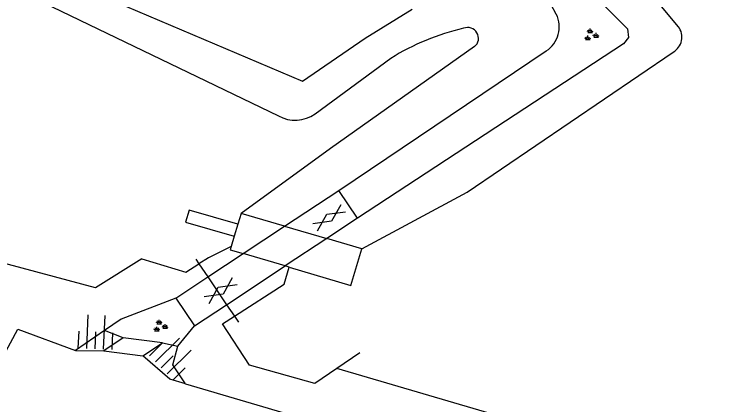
# Model space of a CAD drawing. Extents: x 135999 to 138000, y 396000 to 398501.
# Drawn here: x 136224.46 to 136266.35, y 396264.88 to 396287.99 of the extents above; entities that cross this region are included whole.
import ezdxf

# ---------------------------------------------------------------- set-up
doc = ezdxf.new("R2010")
doc.units = 0
for name, color, linetype in [('gg-afsc-erfafscheiding', 7, 'Continuous'), ('gg-knt-bovenkant onderkant talud', 7, 'Continuous'), ('gg-knt-trap', 7, 'Continuous'), ('gg-knt-verharding', 7, 'Continuous'), ('gg-kntw-beschoeiing', 7, 'Continuous'), ('gg-kntw-bovenkant insteek waterloop', 7, 'Continuous'), ('gg-kntw-waterlijn', 7, 'Continuous'), ('gg-kwrk-kunstwerk', 7, 'Continuous'), ('gg-kwrk-kunstwerk niveau 01', 7, 'Continuous'), ('gg-kwrk-stuw', 7, 'Continuous'), ('gt-symb-gesloten verharding', 7, 'Continuous'), ('gt-symb-groenvak', 7, 'Continuous'), ('gt-symb-talud symbool', 7, 'Continuous')]:
    doc.layers.add(name, color=color, linetype=linetype)

# ---------------------------------------------------------------- blocks, each defined once
blk = doc.blocks.new('gt0-GESVH1')
at = {"layer": 'gt-symb-gesloten verharding'}
for p, q in [((-0.992, -0.261), (0.008, 0.239)), ((0.008, -0.261), (-0.992, 0.239)), ((0.008, 0.239), (1.008, -0.261)), ((1.008, 0.239), (0.008, -0.261))]:
    blk.add_line(p, q, dxfattribs=at)
blk = doc.blocks.new('gt0-TALUD_1')
at = {"layer": 'gt-symb-talud symbool'}
for p, q in [((-1, -1), (-1, 0)), ((-0.5, -2), (-0.5, 0)), ((0, -1), (0, 0)), ((0.5, -2), (0.5, 0)), ((1, -1), (1, 0))]:
    blk.add_line(p, q, dxfattribs=at)
blk = doc.blocks.new('gt0-GRVAK')
at = {"layer": 'gt-symb-groenvak'}
for p, q in [((-0.11, 0.189), (-0.228, 0.24)), ((-0.182, 0.153), (0.088, 0.153)), ((-0.091, 0.211), (-0.156, 0.322)), ((-0.047, 0.214), (-0.047, 0.393)), ((-0.004, 0.211), (0.061, 0.322)), ((0.015, 0.189), (0.133, 0.24)), ((0.262, -0.052), (0.197, 0.059)), ((0.305, -0.049), (0.305, 0.13)), ((0.349, -0.052), (0.414, 0.059)), ((-0.245, -0.228), (-0.363, -0.177)), ((-0.318, -0.264), (-0.047, -0.264)), ((-0.226, -0.206), (-0.291, -0.095)), ((-0.183, -0.203), (-0.183, -0.024)), ((-0.139, -0.206), (-0.074, -0.095)), ((-0.12, -0.228), (-0.002, -0.177)), ((0.243, -0.074), (0.125, -0.023)), ((0.17, -0.11), (0.441, -0.11)), ((0.368, -0.074), (0.486, -0.023))]:
    blk.add_line(p, q, dxfattribs=at)

msp = doc.modelspace()

# ---------------------------------------------------------------- linework, layer by layer
at = {"layer": 'gg-afsc-erfafscheiding'}
for p, q in [((136235.187, 396273.495), (136235.373, 396273.22)), ((136235.373, 396273.22), (136235.9, 396272.445)), ((136235.9, 396272.445), (136237.014, 396270.804)), ((136237.014, 396270.804), (136237.478, 396270.12)), ((136237.478, 396270.12), (136237.72, 396269.764))]:
    msp.add_line(p, q, dxfattribs=at)
at = {"layer": 'gg-knt-bovenkant onderkant talud'}
for p, q in [((136230.903, 396268.845), (136229.798, 396269.268)), ((136233.215, 396268.555), (136234.122, 396268.35)), ((136228.09, 396268.091), (136229.753, 396268.065))]:
    msp.add_line(p, q, dxfattribs=at)
msp.add_lwpolyline([(136234.589, 396266.118), (136233.667, 396266.39), (136232.061, 396267.776)], dxfattribs=at)
at = {"layer": 'gg-knt-trap'}
for p, q in [((136230.903, 396268.845), (136229.753, 396268.065)), ((136233.215, 396268.555), (136230.903, 396268.845)), ((136232.061, 396267.776), (136233.215, 396268.555)), ((136229.753, 396268.065), (136232.061, 396267.776))]:
    msp.add_line(p, q, dxfattribs=at)
at = {"layer": 'gg-knt-verharding'}
for p, q in [((136240.445, 396275.447), (136243.649, 396277.563)), ((136244.755, 396275.917), (136243.649, 396277.563)), ((136244.755, 396275.917), (136242.931, 396274.713)), ((136235.9, 396272.445), (136237.995, 396273.828)), ((136237.014, 396270.804), (136240.479, 396273.093)), ((136234.011, 396271.197), (136235.9, 396272.445)), ((136234.011, 396271.197), (136235.117, 396269.551)), ((136235.117, 396269.551), (136237.014, 396270.804))]:
    msp.add_line(p, q, dxfattribs=at)
at = {"layer": 'gg-kntw-beschoeiing'}
msp.add_line((136244.883, 396267.96), (136243.521, 396267.035), dxfattribs=at)
for points in [[(136237.288, 396274.254), (136235.945, 396273.581), (136235.373, 396273.22)], [(136232.002, 396273.514), (136234.594, 396272.729), (136235.373, 396273.22)], [(136237.478, 396270.12), (136240.408, 396272.021), (136240.721, 396273.021)], [(136243.521, 396267.035), (136242.221, 396266.151), (136238.364, 396267.23), (136236.773, 396269.662), (136237.478, 396270.12)]]:
    msp.add_lwpolyline(points, dxfattribs=at)
at = {"layer": 'gg-kntw-bovenkant insteek waterloop'}
for p, q in [((136256.501, 396287.991), (136256.196, 396288.541)), ((136243.649, 396277.563), (136255.906, 396285.818)), ((136234.122, 396268.35), (136235.117, 396269.551)), ((136229.798, 396269.268), (136228.09, 396268.091))]:
    msp.add_line(p, q, dxfattribs=at)
for points in [[(136201.64, 396345.713), (136228.039, 396319.748), (136260.716, 396287.128), (136260.77, 396286.617), (136260.468, 396286.232), (136244.755, 396275.917)], [(136204.174, 396316.832), (136207.165, 396309.524), (136212.698, 396299.803), (136218.925, 396294.134), (136225.241, 396290.957), (136241.505, 396284.036), (136245.206, 396286.564), (136247.975, 396288.283)], [(136234.011, 396271.197), (136230.779, 396269.945), (136229.798, 396269.268)], [(136172.298, 396185.083), (136208.447, 396242.739), (136219.447, 396259.662), (136224.675, 396269.359), (136228.09, 396268.091)], [(136234.589, 396266.118), (136233.842, 396267.245), (136234.122, 396268.35)], [(136234.589, 396266.118), (136299.498, 396246.997), (136301.202, 396252.615)]]:
    msp.add_lwpolyline(points, dxfattribs=at)
msp.add_arc((136255.004, 396287.233), 1.678, 302.5106, 26.8632, dxfattribs=at)
at = {"layer": 'gg-kntw-waterlijn'}
msp.add_line((136242.247, 396282.093), (136246.719, 396285.378), dxfattribs=at)
for points in [[(136263.722, 396287.244), (136262.129, 396289.181), (136237.518, 396313.615), (136214.914, 396336.056), (136194.141, 396356.68)], [(136215.359, 396294.34), (136224.568, 396289.47), (136240.077, 396281.972)], [(136251.67, 396286.069), (136243.151, 396280.037), (136237.867, 396276.208)], [(136244.999, 396274.102), (136251.225, 396277.454), (136263.415, 396285.748)], [(136232.002, 396273.514), (136229.261, 396271.794), (136223.289, 396273.399), (136218.407, 396265.097), (136201.533, 396238.667), (136165.03, 396180.932), (136160.939, 396175.421), (136132.632, 396142.332)], [(136298.143, 396253.486), (136297.514, 396251.174), (136243.521, 396267.035)]]:
    msp.add_lwpolyline(points, dxfattribs=at)
for centre, radius, start, end in [((136254.331, 396273.048), 14.49, 103.208, 121.6888), ((136251.264, 396286.563), 0.64, 309.3929, 112.4104), ((136262.917, 396286.63), 1.013, 299.4736, 37.3327), ((136241.065, 396283.766), 2.048, 241.1454, 305.2376)]:
    msp.add_arc(centre, radius, start, end, dxfattribs=at)
at = {"layer": 'gg-kwrk-kunstwerk'}
msp.add_lwpolyline([(136237.677, 396275.568), (136234.794, 396276.402), (136234.586, 396275.681), (136237.465, 396274.852)], dxfattribs=at)
at = {"layer": 'gg-kwrk-kunstwerk niveau 01'}
for p, q in [((136237.995, 396273.828), (136240.445, 396275.447)), ((136242.931, 396274.713), (136240.479, 396273.093))]:
    msp.add_line(p, q, dxfattribs=at)
at = {"layer": 'gg-kwrk-stuw'}
for p, q in [((136237.867, 396276.208), (136237.677, 396275.568)), ((136240.445, 396275.447), (136237.867, 396276.208)), ((136237.677, 396275.568), (136237.465, 396274.852)), ((136240.445, 396275.447), (136242.931, 396274.713)), ((136237.465, 396274.852), (136237.288, 396274.254)), ((136244.999, 396274.102), (136242.931, 396274.713)), ((136240.479, 396273.093), (136237.995, 396273.828)), ((136240.721, 396273.021), (136240.479, 396273.093))]:
    msp.add_line(p, q, dxfattribs=at)
for points in [[(136237.288, 396274.254), (136237.229, 396274.055), (136237.995, 396273.828)], [(136240.721, 396273.021), (136244.362, 396271.944), (136244.999, 396274.102)]]:
    msp.add_lwpolyline(points, dxfattribs=at)

# ---------------------------------------------------------------- block references
at = {"layer": 'gt-symb-gesloten verharding'}
for p, rotation in [((136243.07, 396275.947), 34.19864361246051), ((136236.648, 396271.638), 34.19864361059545)]:
    msp.add_blockref('gt0-GESVH1', p, dxfattribs=dict(at, rotation=rotation))
at = {"layer": 'gt-symb-groenvak'}
for p in [(136258.548, 396286.747), (136233.076, 396269.524)]:
    msp.add_blockref('gt0-GRVAK', p, dxfattribs=at)
at = {"layer": 'gt-symb-talud symbool'}
for p, xscale, yscale, rotation in [((136229.226, 396268.191), 0.9998824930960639, 0.999882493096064, 177.5925861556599), ((136233.153, 396267.069), 0.9998649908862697, 0.9998649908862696, 134.67584063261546)]:
    msp.add_blockref('gt0-TALUD_1', p, dxfattribs=dict(at, xscale=xscale, yscale=yscale, rotation=rotation))

doc.saveas('drawing.dxf')
